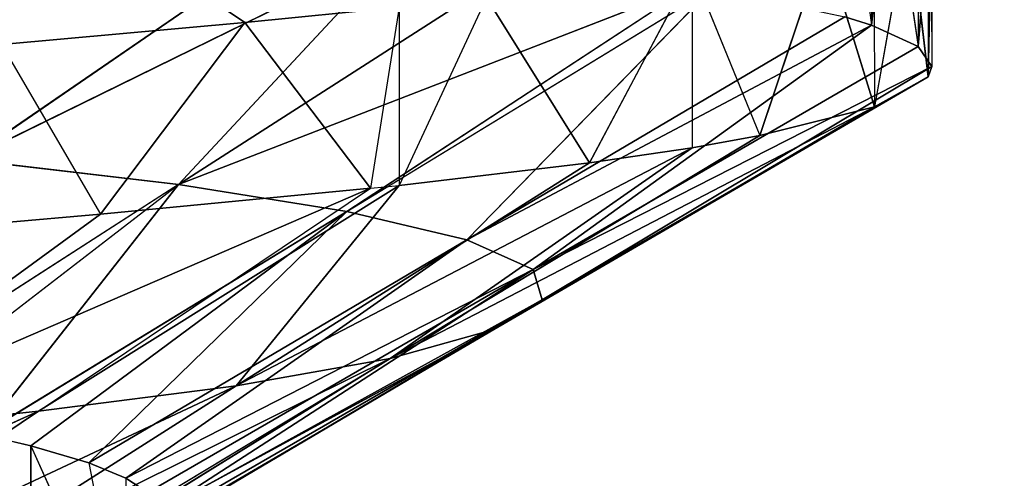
# Model space of a CAD drawing. Extents: x 186 to 416, y 0 to 124.
# Tile 290 of 656: x 247.18 to 247.663, y 119.335 to 119.56. Entities that reach past the tile are written whole.
import ezdxf

# ---------------------------------------------------------------- set-up
doc = ezdxf.new("R2010")
doc.units = 0
doc.header["$LTSCALE"] = 25.4
doc.layers.get('0').update_dxf_attribs({"color": 13, "linetype": 'CONTINUOUS'})

# ---------------------------------------------------------------- blocks, each defined once
blk = doc.blocks.new('PILLS-I-PLAFON-8266-8272_0')
at = {"color": 250}
for p, q in [((62.21312, 52.15525, 4.70252), (62.09378, 52.31308, 4.71343)), ((62.09378, 52.31308, 4.71343), (62.14238, 52.25277, 4.79661)), ((62.21312, 52.15525, 4.70252), (62.09378, 52.31308, 4.71343)), ((62.09378, 52.31308, 4.80093), (62.14238, 52.25277, 4.79661)), ((62.14238, 52.25277, 4.79661), (61.99253, 52.13686, 4.90598)), ((62.14238, 52.25277, 4.79661), (61.99253, 52.13686, 4.90598)), ((62.21312, 52.15525, 4.70252), (62.14238, 52.25277, 4.79661)), ((62.14238, 52.25277, 4.79661), (62.2747, 52.05858, 4.78394)), ((62.21312, 52.15525, 4.70252), (62.14238, 52.25277, 4.79661)), ((62.14238, 52.25277, 4.79661), (62.2747, 52.05858, 4.78394)), ((62.21312, 52.15525, 4.70252), (61.88876, 51.95824, 4.48506)), ((62.21312, 52.15525, 4.70252), (61.88876, 51.95824, 4.48506)), ((62.21312, 52.15525, 4.70252), (62.2747, 52.05858, 4.78394)), ((62.28875, 52.03464, 4.695), (62.21312, 52.15525, 4.70252)), ((62.112, 51.96153, 4.89332), (61.99253, 52.13686, 4.90598)), ((61.99253, 52.13686, 4.90598), (62.2747, 52.05858, 4.78394)), ((61.99253, 52.13686, 4.90598), (62.2747, 52.05858, 4.78394)), ((62.112, 51.96153, 4.89332), (61.99253, 52.13686, 4.90598)), ((62.112, 51.96153, 4.89332), (62.2747, 52.05858, 4.78394)), ((62.28875, 52.03464, 4.695), (62.2747, 52.05858, 4.78394)), ((62.2747, 52.05858, 4.78394), (62.28875, 52.03464, 4.7825)), ((62.112, 51.96153, 4.89332), (62.28875, 52.03464, 4.7825)), ((62.20897, 51.77433, 4.8809), (62.28875, 52.03464, 4.7825)), ((62.20897, 51.77433, 4.8809), (62.28875, 52.03464, 4.7825)), ((62.28875, 52.03464, 4.695), (62.28875, 52.03464, 4.7825)), ((62.33163, 51.95627, 4.69031), (62.28875, 52.03464, 4.7825)), ((62.28875, 52.03464, 4.7825), (62.3821, 51.85124, 4.77152)), ((62.28875, 52.03464, 4.7825), (62.3821, 51.85124, 4.77152)), ((61.84269, 52.02095, 5.01536), (62.112, 51.96153, 4.89332)), ((61.84269, 52.02095, 5.01536), (62.112, 51.96153, 4.89332)), ((62.112, 51.96153, 4.89332), (61.9493, 51.86449, 5.00269)), ((62.112, 51.96153, 4.89332), (61.9493, 51.86449, 5.00269)), ((62.20897, 51.77433, 4.8809), (62.112, 51.96153, 4.89332)), ((62.20897, 51.77433, 4.8809), (62.112, 51.96153, 4.89332)), ((62.33163, 51.95627, 4.69031), (62.3821, 51.85124, 4.77152)), ((62.33163, 51.95627, 4.69031), (62.3821, 51.85124, 4.77152)), ((61.9493, 51.86449, 5.00269), (62.20897, 51.77433, 4.8809)), ((61.9493, 51.86449, 5.00269), (62.20897, 51.77433, 4.8809)), ((62.20897, 51.77433, 4.8809), (62.3821, 51.85124, 4.77152)), ((62.20897, 51.77433, 4.8809), (62.3821, 51.85124, 4.77152)), ((62.4324, 51.72658, 4.67657), (62.3821, 51.85124, 4.77152)), ((62.3821, 51.85124, 4.77152), (62.4324, 51.72658, 4.76407)), ((62.20897, 51.77433, 4.8809), (62.03744, 51.6938, 4.99)), ((62.20897, 51.77433, 4.8809), (62.03744, 51.6938, 4.99)), ((62.4324, 51.72658, 4.76407), (62.20897, 51.77433, 4.8809)), ((62.20897, 51.77433, 4.8809), (62.28444, 51.57173, 4.86747)), ((62.20897, 51.77433, 4.8809), (62.28444, 51.57173, 4.86747)), ((62.4324, 51.72658, 4.76407), (62.20897, 51.77433, 4.8809)), ((62.4324, 51.72658, 4.76407), (62.28444, 51.57173, 4.86747)), ((62.4324, 51.72658, 4.76407), (62.28444, 51.57173, 4.86747)), ((62.4324, 51.72658, 4.67657), (62.4324, 51.72658, 4.76407)), ((62.4324, 51.72658, 4.67657), (62.46569, 51.62683, 4.7581)), ((62.4324, 51.72658, 4.76407), (62.46569, 51.62683, 4.7581)), ((62.28444, 51.57173, 4.86747), (62.03744, 51.6938, 4.99)), ((62.28444, 51.57173, 4.86747), (62.03744, 51.6938, 4.99)), ((62.46569, 51.62683, 4.7581), (62.28444, 51.57173, 4.86747)), ((62.46569, 51.62683, 4.7581), (62.28444, 51.57173, 4.86747)), ((62.49717, 51.51048, 4.66364), (62.46569, 51.62683, 4.7581)), ((62.46569, 51.62683, 4.7581), (62.5219, 51.38949, 4.7439)), ((62.49717, 51.51048, 4.66364), (62.46569, 51.62683, 4.7581)), ((62.46569, 51.62683, 4.7581), (62.5219, 51.38949, 4.7439)), ((62.10318, 51.51663, 4.97685), (62.28444, 51.57173, 4.86747)), ((62.11068, 51.4912, 4.97496), (62.28444, 51.57173, 4.86747)), ((62.33519, 51.35744, 4.85327), (62.28444, 51.57173, 4.86747)), ((62.28444, 51.57173, 4.86747), (62.5219, 51.38949, 4.7439)), ((62.28444, 51.57173, 4.86747), (62.5219, 51.38949, 4.7439)), ((62.33519, 51.35744, 4.85327), (62.28444, 51.57173, 4.86747)), ((62.49717, 51.51048, 4.66364), (62.5219, 51.38949, 4.7439)), ((62.11068, 51.4912, 4.97496), (62.33519, 51.35744, 4.85327)), ((62.11068, 51.4912, 4.97496), (62.33519, 51.35744, 4.85327)), ((62.52163, 51.39104, 4.65649), (62.5219, 51.38949, 4.7439)), ((62.33519, 51.35744, 4.85327), (62.5219, 51.38949, 4.7439)), ((62.33519, 51.35744, 4.85327), (62.5219, 51.38949, 4.7439)), ((62.53865, 51.26966, 4.64923), (62.5219, 51.38949, 4.7439)), ((62.5219, 51.38949, 4.7439), (62.54816, 51.14436, 4.72923)), ((62.5219, 51.38949, 4.7439), (62.54816, 51.14436, 4.72923)), ((62.14847, 51.3254, 4.96265), (62.33519, 51.35744, 4.85327)), ((62.33519, 51.35744, 4.85327), (62.1561, 51.27631, 4.959)), ((62.35889, 51.13613, 4.83861), (62.33519, 51.35744, 4.85327)), ((62.54816, 51.14436, 4.72923), (62.33519, 51.35744, 4.85327)), ((62.35889, 51.13613, 4.83861), (62.33519, 51.35744, 4.85327)), ((62.54816, 51.14436, 4.72923), (62.33519, 51.35744, 4.85327)), ((62.1561, 51.27631, 4.959), (62.35889, 51.13613, 4.83861)), ((62.1561, 51.27631, 4.959), (62.35889, 51.13613, 4.83861)), ((62.53865, 51.26966, 4.64923), (62.54816, 51.14436, 4.72923)), ((62.54816, 51.14436, 4.72923), (62.35889, 51.13613, 4.83861)), ((62.54816, 51.14436, 4.72923), (62.35889, 51.13613, 4.83861)), ((62.54804, 51.14703, 4.64189), (62.54816, 51.14436, 4.72923)), ((62.55, 51.05964, 4.63666), (62.54816, 51.14436, 4.72923)), ((62.54816, 51.14436, 4.72923), (62.55, 51.05964, 4.72416)), ((62.16963, 51.1279, 4.94798), (62.35889, 51.13613, 4.83861)), ((62.16963, 51.1279, 4.94798), (62.35889, 51.13613, 4.83861)), ((62.35889, 51.13613, 4.83861), (62.1711, 51.05503, 4.94257)), ((62.35889, 51.13613, 4.83861), (62.1711, 51.05503, 4.94257)), ((62.35443, 50.91298, 4.82382), (62.35889, 51.13613, 4.83861)), ((62.35443, 50.91298, 4.82382), (62.35889, 51.13613, 4.83861)), ((62.55, 51.05964, 4.72416), (62.35889, 51.13613, 4.83861)), ((62.55, 51.05964, 4.72416), (62.35889, 51.13613, 4.83861)), ((62.55, 51.05964, 4.72416), (62.35443, 50.91298, 4.82382)), ((62.55, 51.05964, 4.72416), (62.35443, 50.91298, 4.82382)), ((62.55, 51.05964, 4.72416), (62.54322, 50.8972, 4.71444)), ((62.55, 51.05964, 4.72416), (62.54322, 50.8972, 4.71444)), ((62.54967, 51.02388, 4.63452), (62.55, 51.05964, 4.72416)), ((62.55, 51.05964, 4.63666), (62.55, 51.05964, 4.72416)), ((62.35443, 50.91298, 4.82382), (62.1711, 51.05503, 4.94257)), ((62.35443, 50.91298, 4.82382), (62.1711, 51.05503, 4.94257)), ((62.54967, 51.02388, 4.63452), (62.54322, 50.8972, 4.71444)), ((62.15481, 50.8339, 4.92615), (62.16565, 50.92876, 4.93319)), ((62.16565, 50.92876, 4.93319), (62.35443, 50.91298, 4.82382)), ((62.16565, 50.92876, 4.93319), (62.35443, 50.91298, 4.82382)), ((62.35443, 50.91298, 4.82382), (62.15481, 50.8339, 4.92615)), ((62.35443, 50.91298, 4.82382), (62.15481, 50.8339, 4.92615)), ((62.35443, 50.91298, 4.82382), (62.32203, 50.69334, 4.80926)), ((62.35443, 50.91298, 4.82382), (62.32203, 50.69334, 4.80926)), ((62.52037, 50.72103, 4.7039), (62.35443, 50.91298, 4.82382)), ((62.54322, 50.8972, 4.71444), (62.35443, 50.91298, 4.82382)), ((62.52037, 50.72103, 4.7039), (62.35443, 50.91298, 4.82382)), ((62.54322, 50.8972, 4.71444), (62.35443, 50.91298, 4.82382)), ((62.54353, 50.90095, 4.62717), (62.54322, 50.8972, 4.71444)), ((62.54322, 50.8972, 4.71444), (62.52037, 50.72103, 4.7039)), ((62.54322, 50.8972, 4.71444), (62.52037, 50.72103, 4.7039)), ((62.52969, 50.77896, 4.61987), (62.54322, 50.8972, 4.71444)), ((62.10817, 50.61941, 4.91022), (62.15481, 50.8339, 5.01365)), ((62.13673, 50.73275, 4.91864), (62.15481, 50.8339, 5.01365)), ((62.13673, 50.73275, 4.91864), (62.15481, 50.8339, 4.92615)), ((62.15481, 50.8339, 4.92615), (62.15481, 50.8339, 5.01365)), ((62.32203, 50.69334, 4.80926), (62.15481, 50.8339, 4.92615)), ((62.32203, 50.69334, 4.80926), (62.15481, 50.8339, 4.92615)), ((62.52969, 50.77896, 4.61987), (62.52037, 50.72103, 4.7039)), ((62.10817, 50.61941, 4.91022), (62.13673, 50.73275, 4.91864)), ((62.13673, 50.73275, 4.91864), (62.32203, 50.69334, 4.80926)), ((62.13673, 50.73275, 4.91864), (62.32203, 50.69334, 4.80926)), ((62.13673, 50.73275, 4.91864), (62.26319, 50.48226, 4.79528)), ((62.13673, 50.73275, 4.91864), (62.26319, 50.48226, 4.79528)), ((62.52037, 50.72103, 4.7039), (62.32203, 50.69334, 4.80926)), ((62.52037, 50.72103, 4.7039), (62.32203, 50.69334, 4.80926)), ((62.52037, 50.72103, 4.7039), (62.50732, 50.65392, 4.69989)), ((62.50832, 50.65863, 4.61267), (62.52037, 50.72103, 4.7039)), ((62.52037, 50.72103, 4.6164), (62.52037, 50.72103, 4.7039)), ((62.26319, 50.48226, 4.79528), (62.32203, 50.69334, 4.80926)), ((62.26319, 50.48226, 4.79528), (62.32203, 50.69334, 4.80926)), ((62.50732, 50.65392, 4.69989), (62.32203, 50.69334, 4.80926)), ((62.32203, 50.69334, 4.80926), (62.44215, 50.42014, 4.6859)), ((62.32203, 50.69334, 4.80926), (62.44215, 50.42014, 4.6859)), ((62.50732, 50.65392, 4.69989), (62.32203, 50.69334, 4.80926)), ((62.08422, 50.54439, 4.90465), (62.10817, 50.61941, 4.91022)), ((62.10817, 50.61941, 4.91022), (62.10817, 50.61941, 4.99772)), ((62.10817, 50.61941, 4.91022), (62.26319, 50.48226, 4.79528)), ((62.10817, 50.61941, 4.91022), (62.26319, 50.48226, 4.79528)), ((62.26319, 50.48226, 4.79528), (62.08422, 50.54439, 4.90465)), ((62.08422, 50.54439, 4.90465), (62.18057, 50.28418, 4.78215)), ((62.08422, 50.54439, 4.90465), (62.18057, 50.28418, 4.78215)), ((62.26319, 50.48226, 4.79528), (62.08422, 50.54439, 4.90465)), ((62.18057, 50.28418, 4.78215), (62.26319, 50.48226, 4.79528)), ((62.18057, 50.28418, 4.78215), (62.26319, 50.48226, 4.79528)), ((62.26319, 50.48226, 4.79528), (62.44215, 50.42014, 4.6859)), ((62.26319, 50.48226, 4.79528), (62.4324, 50.3927, 4.68426)), ((62.03386, 50.41743, 4.89522), (62.18057, 50.28418, 4.78215)), ((62.18057, 50.28418, 4.78215), (62.4324, 50.3927, 4.68426)), ((62.18057, 50.28418, 4.78215), (62.4324, 50.3927, 4.68426)), ((62.18057, 50.28418, 4.78215), (62.01049, 50.36762, 4.89153)), ((62.18057, 50.28418, 4.78215), (62.077, 50.10151, 4.76989)), ((62.18057, 50.28418, 4.78215), (62.077, 50.10151, 4.76989)), ((62.28875, 50.08464, 4.66583), (62.18057, 50.28418, 4.78215)), ((62.18057, 50.28418, 4.78215), (62.35065, 50.20073, 4.67278)), ((62.18057, 50.28418, 4.78215), (62.35065, 50.20073, 4.67278)), ((62.28875, 50.08464, 4.66583), (62.18057, 50.28418, 4.78215)), ((62.23594, 49.99841, 4.66051), (62.077, 50.10151, 4.76989)), ((62.28875, 50.08464, 4.66583), (62.077, 50.10151, 4.76989)), ((62.23594, 49.99841, 4.66051), (62.077, 50.10151, 4.76989)), ((62.28875, 50.08464, 4.66583), (62.077, 50.10151, 4.76989))]:
    blk.add_line(p, q, dxfattribs=at)
mesh = blk.add_polyface(dxfattribs=at)
corners = [(62.21312, 52.15525, 4.70252), (61.88876, 51.95824, 4.48506), (62.09378, 52.31308, 4.71343)]
mesh.append_faces([[corners[k] for k in face] for face in [(0, 1, 2)]], dxfattribs={"color": 250})
mesh = blk.add_polyface(dxfattribs=at)
corners = [(62.14238, 52.25277, 4.79661), (62.09378, 52.31308, 4.80093), (61.99253, 52.13686, 4.90598)]
mesh.append_faces([[corners[k] for k in face] for face in [(0, 1, 2)]], dxfattribs={"color": 250})
mesh = blk.add_polyface(dxfattribs=at)
corners = [(62.09378, 52.31308, 4.71343), (62.14238, 52.25277, 4.79661), (62.21312, 52.15525, 4.70252)]
mesh.append_faces([[corners[k] for k in face] for face in [(0, 1, 2)]], dxfattribs={"color": 250})
mesh = blk.add_polyface(dxfattribs=at)
corners = [(62.2747, 52.05858, 4.78394), (62.14238, 52.25277, 4.79661), (61.99253, 52.13686, 4.90598)]
mesh.append_faces([[corners[k] for k in face] for face in [(0, 1, 2)]], dxfattribs={"color": 250})
mesh = blk.add_polyface(dxfattribs=at)
corners = [(62.14238, 52.25277, 4.79661), (62.2747, 52.05858, 4.78394), (62.21312, 52.15525, 4.70252)]
mesh.append_faces([[corners[k] for k in face] for face in [(0, 1, 2)]], dxfattribs={"color": 250})
mesh = blk.add_polyface(dxfattribs=at)
corners = [(62.28875, 52.03464, 4.695), (61.88876, 51.95824, 4.48506), (62.21312, 52.15525, 4.70252)]
mesh.append_faces([[corners[k] for k in face] for face in [(0, 1, 2)]], dxfattribs={"color": 250})
mesh = blk.add_polyface(dxfattribs=at)
corners = [(62.112, 51.96153, 4.89332), (61.99253, 52.13686, 4.90598), (61.84269, 52.02095, 5.01536)]
mesh.append_faces([[corners[k] for k in face] for face in [(0, 1, 2)]], dxfattribs={"color": 250})
mesh = blk.add_polyface(dxfattribs=at)
corners = [(62.2747, 52.05858, 4.78394), (61.99253, 52.13686, 4.90598), (62.112, 51.96153, 4.89332)]
mesh.append_faces([[corners[k] for k in face] for face in [(0, 1, 2)]], dxfattribs={"color": 250})
mesh = blk.add_polyface(dxfattribs=at)
corners = [(62.28875, 52.03464, 4.7825), (62.112, 51.96153, 4.89332), (62.20897, 51.77433, 4.8809)]
mesh.append_faces([[corners[k] for k in face] for face in [(0, 1, 2)]], dxfattribs={"color": 250})
mesh = blk.add_polyface(dxfattribs=at)
corners = [(62.3821, 51.85124, 4.77152), (62.28875, 52.03464, 4.7825), (62.20897, 51.77433, 4.8809)]
mesh.append_faces([[corners[k] for k in face] for face in [(0, 1, 2)]], dxfattribs={"color": 250})
mesh = blk.add_polyface(dxfattribs=at)
corners = [(62.28875, 52.03464, 4.7825), (62.3821, 51.85124, 4.77152), (62.33163, 51.95627, 4.69031)]
mesh.append_faces([[corners[k] for k in face] for face in [(0, 1, 2)]], dxfattribs={"color": 250})
mesh = blk.add_polyface(dxfattribs=at)
corners = [(62.112, 51.96153, 4.89332), (61.84269, 52.02095, 5.01536), (61.9493, 51.86449, 5.00269)]
mesh.append_faces([[corners[k] for k in face] for face in [(0, 1, 2)]], dxfattribs={"color": 250})
mesh = blk.add_polyface(dxfattribs=at)
corners = [(62.20897, 51.77433, 4.8809), (62.112, 51.96153, 4.89332), (61.9493, 51.86449, 5.00269)]
mesh.append_faces([[corners[k] for k in face] for face in [(0, 1, 2)]], dxfattribs={"color": 250})
mesh = blk.add_polyface(dxfattribs=at)
corners = [(62.33163, 51.95627, 4.69031), (62.3821, 51.85124, 4.77152), (62.4324, 51.72658, 4.67657)]
mesh.append_faces([[corners[k] for k in face] for face in [(0, 1, 2)]], dxfattribs={"color": 250})
mesh = blk.add_polyface(dxfattribs=at)
corners = [(62.20897, 51.77433, 4.8809), (61.9493, 51.86449, 5.00269), (62.03744, 51.6938, 4.99)]
mesh.append_faces([[corners[k] for k in face] for face in [(0, 1, 2)]], dxfattribs={"color": 250})
mesh = blk.add_polyface(dxfattribs=at)
corners = [(62.4324, 51.72658, 4.76407), (62.3821, 51.85124, 4.77152), (62.20897, 51.77433, 4.8809)]
mesh.append_faces([[corners[k] for k in face] for face in [(0, 1, 2)]], dxfattribs={"color": 250})
mesh = blk.add_polyface(dxfattribs=at)
corners = [(62.28444, 51.57173, 4.86747), (62.20897, 51.77433, 4.8809), (62.03744, 51.6938, 4.99)]
mesh.append_faces([[corners[k] for k in face] for face in [(0, 1, 2)]], dxfattribs={"color": 250})
mesh = blk.add_polyface(dxfattribs=at)
corners = [(62.4324, 51.72658, 4.76407), (62.20897, 51.77433, 4.8809), (62.28444, 51.57173, 4.86747)]
mesh.append_faces([[corners[k] for k in face] for face in [(0, 1, 2)]], dxfattribs={"color": 250})
mesh = blk.add_polyface(dxfattribs=at)
corners = [(62.46569, 51.62683, 4.7581), (62.4324, 51.72658, 4.76407), (62.28444, 51.57173, 4.86747)]
mesh.append_faces([[corners[k] for k in face] for face in [(0, 1, 2)]], dxfattribs={"color": 250})
mesh = blk.add_polyface(dxfattribs=at)
corners = [(62.4324, 51.72658, 4.67657), (62.46569, 51.62683, 4.7581), (62.49717, 51.51048, 4.66364)]
mesh.append_faces([[corners[k] for k in face] for face in [(0, 1, 2)]], dxfattribs={"color": 250})
mesh = blk.add_polyface(dxfattribs=at)
corners = [(62.28444, 51.57173, 4.86747), (62.03744, 51.6938, 4.99), (62.10318, 51.51663, 4.97685)]
mesh.append_faces([[corners[k] for k in face] for face in [(0, 1, 2)]], dxfattribs={"color": 250})
mesh = blk.add_polyface(dxfattribs=at)
corners = [(62.5219, 51.38949, 4.7439), (62.46569, 51.62683, 4.7581), (62.28444, 51.57173, 4.86747)]
mesh.append_faces([[corners[k] for k in face] for face in [(0, 1, 2)]], dxfattribs={"color": 250})
mesh = blk.add_polyface(dxfattribs=at)
corners = [(62.46569, 51.62683, 4.7581), (62.5219, 51.38949, 4.7439), (62.49717, 51.51048, 4.66364)]
mesh.append_faces([[corners[k] for k in face] for face in [(0, 1, 2)]], dxfattribs={"color": 250})
mesh = blk.add_polyface(dxfattribs=at)
corners = [(62.33519, 51.35744, 4.85327), (62.28444, 51.57173, 4.86747), (62.11068, 51.4912, 4.97496)]
mesh.append_faces([[corners[k] for k in face] for face in [(0, 1, 2)]], dxfattribs={"color": 250})
mesh = blk.add_polyface(dxfattribs=at)
corners = [(62.5219, 51.38949, 4.7439), (62.28444, 51.57173, 4.86747), (62.33519, 51.35744, 4.85327)]
mesh.append_faces([[corners[k] for k in face] for face in [(0, 1, 2)]], dxfattribs={"color": 250})
mesh = blk.add_polyface(dxfattribs=at)
corners = [(62.33519, 51.35744, 4.85327), (62.11068, 51.4912, 4.97496), (62.14847, 51.3254, 4.96265)]
mesh.append_faces([[corners[k] for k in face] for face in [(0, 1, 2)]], dxfattribs={"color": 250})
mesh = blk.add_polyface(dxfattribs=at)
corners = [(62.54816, 51.14436, 4.72923), (62.5219, 51.38949, 4.7439), (62.33519, 51.35744, 4.85327)]
mesh.append_faces([[corners[k] for k in face] for face in [(0, 1, 2)]], dxfattribs={"color": 250})
mesh = blk.add_polyface(dxfattribs=at)
corners = [(62.5219, 51.38949, 4.7439), (62.54816, 51.14436, 4.72923), (62.53865, 51.26966, 4.64923)]
mesh.append_faces([[corners[k] for k in face] for face in [(0, 1, 2)]], dxfattribs={"color": 250})
mesh = blk.add_polyface(dxfattribs=at)
corners = [(62.35889, 51.13613, 4.83861), (62.33519, 51.35744, 4.85327), (62.1561, 51.27631, 4.959)]
mesh.append_faces([[corners[k] for k in face] for face in [(0, 1, 2)]], dxfattribs={"color": 250})
mesh = blk.add_polyface(dxfattribs=at)
corners = [(62.54816, 51.14436, 4.72923), (62.33519, 51.35744, 4.85327), (62.35889, 51.13613, 4.83861)]
mesh.append_faces([[corners[k] for k in face] for face in [(0, 1, 2)]], dxfattribs={"color": 250})
mesh = blk.add_polyface(dxfattribs=at)
corners = [(62.35889, 51.13613, 4.83861), (62.1561, 51.27631, 4.959), (62.16963, 51.1279, 4.94798)]
mesh.append_faces([[corners[k] for k in face] for face in [(0, 1, 2)]], dxfattribs={"color": 250})
mesh = blk.add_polyface(dxfattribs=at)
corners = [(62.55, 51.05964, 4.72416), (62.54816, 51.14436, 4.72923), (62.35889, 51.13613, 4.83861)]
mesh.append_faces([[corners[k] for k in face] for face in [(0, 1, 2)]], dxfattribs={"color": 250})
mesh = blk.add_polyface(dxfattribs=at)
corners = [(62.35889, 51.13613, 4.83861), (62.16963, 51.1279, 4.94798), (62.1711, 51.05503, 4.94257)]
mesh.append_faces([[corners[k] for k in face] for face in [(0, 1, 2)]], dxfattribs={"color": 250})
mesh = blk.add_polyface(dxfattribs=at)
corners = [(62.35889, 51.13613, 4.83861), (62.1711, 51.05503, 4.94257), (62.35443, 50.91298, 4.82382)]
mesh.append_faces([[corners[k] for k in face] for face in [(0, 1, 2)]], dxfattribs={"color": 250})
mesh = blk.add_polyface(dxfattribs=at)
corners = [(62.55, 51.05964, 4.72416), (62.35889, 51.13613, 4.83861), (62.35443, 50.91298, 4.82382)]
mesh.append_faces([[corners[k] for k in face] for face in [(0, 1, 2)]], dxfattribs={"color": 250})
mesh = blk.add_polyface(dxfattribs=at)
corners = [(62.55, 51.05964, 4.72416), (62.35443, 50.91298, 4.82382), (62.54322, 50.8972, 4.71444)]
mesh.append_faces([[corners[k] for k in face] for face in [(0, 1, 2)]], dxfattribs={"color": 250})
mesh = blk.add_polyface(dxfattribs=at)
corners = [(62.55, 51.05964, 4.72416), (62.54322, 50.8972, 4.71444), (62.54967, 51.02388, 4.63452)]
mesh.append_faces([[corners[k] for k in face] for face in [(0, 1, 2)]], dxfattribs={"color": 250})
mesh = blk.add_polyface(dxfattribs=at)
corners = [(62.35443, 50.91298, 4.82382), (62.1711, 51.05503, 4.94257), (62.16565, 50.92876, 4.93319)]
mesh.append_faces([[corners[k] for k in face] for face in [(0, 1, 2)]], dxfattribs={"color": 250})
mesh = blk.add_polyface(dxfattribs=at)
corners = [(62.35443, 50.91298, 4.82382), (62.16565, 50.92876, 4.93319), (62.15481, 50.8339, 4.92615)]
mesh.append_faces([[corners[k] for k in face] for face in [(0, 1, 2)]], dxfattribs={"color": 250})
mesh = blk.add_polyface(dxfattribs=at)
corners = [(62.35443, 50.91298, 4.82382), (62.15481, 50.8339, 4.92615), (62.32203, 50.69334, 4.80926)]
mesh.append_faces([[corners[k] for k in face] for face in [(0, 1, 2)]], dxfattribs={"color": 250})
mesh = blk.add_polyface(dxfattribs=at)
corners = [(62.52037, 50.72103, 4.7039), (62.35443, 50.91298, 4.82382), (62.32203, 50.69334, 4.80926)]
mesh.append_faces([[corners[k] for k in face] for face in [(0, 1, 2)]], dxfattribs={"color": 250})
mesh = blk.add_polyface(dxfattribs=at)
corners = [(62.54322, 50.8972, 4.71444), (62.35443, 50.91298, 4.82382), (62.52037, 50.72103, 4.7039)]
mesh.append_faces([[corners[k] for k in face] for face in [(0, 1, 2)]], dxfattribs={"color": 250})
mesh = blk.add_polyface(dxfattribs=at)
corners = [(62.54322, 50.8972, 4.71444), (62.52037, 50.72103, 4.7039), (62.52969, 50.77896, 4.61987)]
mesh.append_faces([[corners[k] for k in face] for face in [(0, 1, 2)]], dxfattribs={"color": 250})
mesh = blk.add_polyface(dxfattribs=at)
corners = [(62.15481, 50.8339, 5.01365), (62.10817, 50.61941, 4.99772), (62.10817, 50.61941, 4.91022)]
mesh.append_faces([[corners[k] for k in face] for face in [(0, 1, 2)]], dxfattribs={"color": 250})
mesh = blk.add_polyface(dxfattribs=at)
corners = [(62.32203, 50.69334, 4.80926), (62.15481, 50.8339, 4.92615), (62.13673, 50.73275, 4.91864)]
mesh.append_faces([[corners[k] for k in face] for face in [(0, 1, 2)]], dxfattribs={"color": 250})
mesh = blk.add_polyface(dxfattribs=at)
corners = [(62.26319, 50.48226, 4.79528), (62.13673, 50.73275, 4.91864), (62.10817, 50.61941, 4.91022)]
mesh.append_faces([[corners[k] for k in face] for face in [(0, 1, 2)]], dxfattribs={"color": 250})
mesh = blk.add_polyface(dxfattribs=at)
corners = [(62.32203, 50.69334, 4.80926), (62.13673, 50.73275, 4.91864), (62.26319, 50.48226, 4.79528)]
mesh.append_faces([[corners[k] for k in face] for face in [(0, 1, 2)]], dxfattribs={"color": 250})
mesh = blk.add_polyface(dxfattribs=at)
corners = [(62.52037, 50.72103, 4.7039), (62.32203, 50.69334, 4.80926), (62.50732, 50.65392, 4.69989)]
mesh.append_faces([[corners[k] for k in face] for face in [(0, 1, 2)]], dxfattribs={"color": 250})
mesh = blk.add_polyface(dxfattribs=at)
corners = [(62.44215, 50.42014, 4.6859), (62.32203, 50.69334, 4.80926), (62.26319, 50.48226, 4.79528)]
mesh.append_faces([[corners[k] for k in face] for face in [(0, 1, 2)]], dxfattribs={"color": 250})
mesh = blk.add_polyface(dxfattribs=at)
corners = [(62.50732, 50.65392, 4.69989), (62.32203, 50.69334, 4.80926), (62.44215, 50.42014, 4.6859)]
mesh.append_faces([[corners[k] for k in face] for face in [(0, 1, 2)]], dxfattribs={"color": 250})
mesh = blk.add_polyface(dxfattribs=at)
corners = [(62.10817, 50.61941, 4.99772), (62.03386, 50.41743, 4.98272), (62.03386, 50.41743, 4.89522)]
mesh.append_faces([[corners[k] for k in face] for face in [(0, 1, 2)]], dxfattribs={"color": 250})
mesh = blk.add_polyface(dxfattribs=at)
corners = [(62.26319, 50.48226, 4.79528), (62.10817, 50.61941, 4.91022), (62.08422, 50.54439, 4.90465)]
mesh.append_faces([[corners[k] for k in face] for face in [(0, 1, 2)]], dxfattribs={"color": 250})
mesh = blk.add_polyface(dxfattribs=at)
corners = [(62.18057, 50.28418, 4.78215), (62.08422, 50.54439, 4.90465), (62.03386, 50.41743, 4.89522)]
mesh.append_faces([[corners[k] for k in face] for face in [(0, 1, 2)]], dxfattribs={"color": 250})
mesh = blk.add_polyface(dxfattribs=at)
corners = [(62.26319, 50.48226, 4.79528), (62.08422, 50.54439, 4.90465), (62.18057, 50.28418, 4.78215)]
mesh.append_faces([[corners[k] for k in face] for face in [(0, 1, 2)]], dxfattribs={"color": 250})
mesh = blk.add_polyface(dxfattribs=at)
corners = [(62.4324, 50.3927, 4.68426), (62.26319, 50.48226, 4.79528), (62.18057, 50.28418, 4.78215)]
mesh.append_faces([[corners[k] for k in face] for face in [(0, 1, 2)]], dxfattribs={"color": 250})
mesh = blk.add_polyface(dxfattribs=at)
corners = [(62.4324, 50.3927, 4.68426), (62.18057, 50.28418, 4.78215), (62.35065, 50.20073, 4.67278)]
mesh.append_faces([[corners[k] for k in face] for face in [(0, 1, 2)]], dxfattribs={"color": 250})
mesh = blk.add_polyface(dxfattribs=at)
corners = [(62.18057, 50.28418, 4.78215), (62.01049, 50.36762, 4.89153), (62.077, 50.10151, 4.76989)]
mesh.append_faces([[corners[k] for k in face] for face in [(0, 1, 2)]], dxfattribs={"color": 250})
mesh = blk.add_polyface(dxfattribs=at)
corners = [(62.28875, 50.08464, 4.66583), (62.18057, 50.28418, 4.78215), (62.077, 50.10151, 4.76989)]
mesh.append_faces([[corners[k] for k in face] for face in [(0, 1, 2)]], dxfattribs={"color": 250})
mesh = blk.add_polyface(dxfattribs=at)
corners = [(62.35065, 50.20073, 4.67278), (62.18057, 50.28418, 4.78215), (62.28875, 50.08464, 4.66583)]
mesh.append_faces([[corners[k] for k in face] for face in [(0, 1, 2)]], dxfattribs={"color": 250})
mesh = blk.add_polyface(dxfattribs=at)
corners = [(62.23594, 49.99841, 4.66051), (62.077, 50.10151, 4.76989), (62.09514, 49.80783, 4.64752)]
mesh.append_faces([[corners[k] for k in face] for face in [(0, 1, 2)]], dxfattribs={"color": 250})
mesh = blk.add_polyface(dxfattribs=at)
corners = [(62.28875, 50.08464, 4.66583), (62.077, 50.10151, 4.76989), (62.23594, 49.99841, 4.66051)]
mesh.append_faces([[corners[k] for k in face] for face in [(0, 1, 2)]], dxfattribs={"color": 250})
mesh = blk.add_polyface(dxfattribs=at)
corners = [(77.6, 30.05964, 90.26167), (43.6, 30.05964, 0.26166), (43.6, 30.05964, 90.26167)]
mesh.append_faces([[corners[k] for k in face] for face in [(0, 1, 2)]], dxfattribs={"color": 250})
mesh = blk.add_polyface(dxfattribs=at)
corners = [(77.6, 30.05964, 90.26167), (77.6, 30.05964, 0.26166), (43.6, 30.05964, 0.26166)]
mesh.append_faces([[corners[k] for k in face] for face in [(0, 1, 2)]], dxfattribs={"color": 250})
mesh = blk.add_polyface(dxfattribs=at)
corners = [(40.6, 27.05964, 90.26167), (80.6, 27.05964, 0.26166), (80.6, 27.05964, 90.26167)]
mesh.append_faces([[corners[k] for k in face] for face in [(0, 1, 2)]], dxfattribs={"color": 250})
mesh = blk.add_polyface(dxfattribs=at)
corners = [(40.6, 27.05964, 90.26167), (40.6, 27.05964, 0.26166), (80.6, 27.05964, 0.26166)]
mesh.append_faces([[corners[k] for k in face] for face in [(0, 1, 2)]], dxfattribs={"color": 250})

msp = doc.modelspace()

# ---------------------------------------------------------------- block references
at = {"color": 0, "extrusion": (0, -1, -3.88578e-16)}
msp.add_blockref('PILLS-I-PLAFON-8266-8272_0', (185.07765, 1965.15091, -124.26167), dxfattribs=at)

doc.saveas('drawing.dxf')
